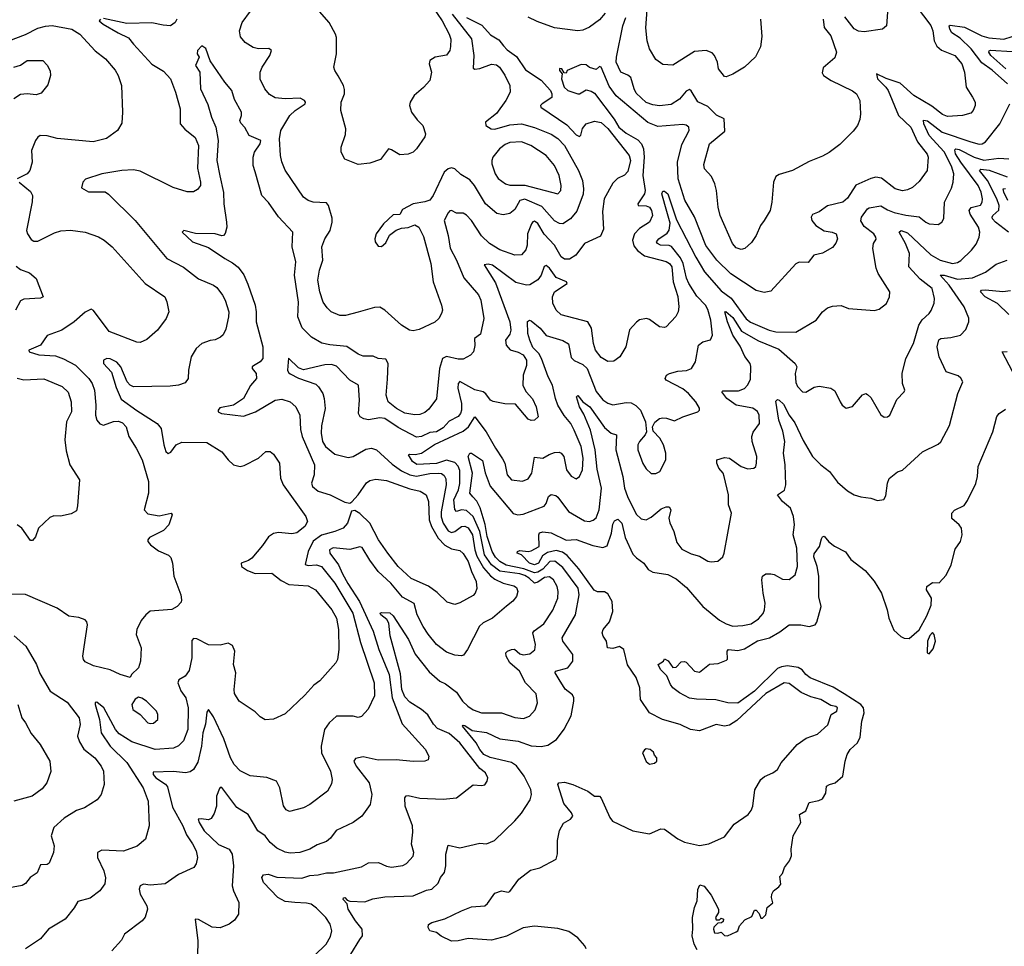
# Model space of a CAD drawing. Extents: x 1995161 to 2088924, y 769148 to 906007.
# Tile 288 of 335: x 2044041 to 2049957, y 865482 to 871051. Entities that reach past the tile are written whole.
import ezdxf

# ---------------------------------------------------------------- set-up
doc = ezdxf.new("R2010")
doc.units = 0

msp = doc.modelspace()

# ---------------------------------------------------------------- linework, layer by layer
at = {"layer": '0CON20XD'}
for points in [[(2048491.2, 871055), (2048499.4, 870949.4), (2048491.7, 870888.3), (2048461.7, 870828.3), (2048395, 870766.7), (2048326.1, 870723.9), (2048285, 870706.7), (2048275, 870710), (2048240, 870755), (2048234.2, 870795), (2048215.8, 870835.8), (2048201.2, 870851.2), (2048165, 870865.6), (2048095, 870859.5), (2047965, 870778.6), (2047905, 870782), (2047862.6, 870812.6), (2047825.6, 870875), (2047811.2, 870925), (2047802.6, 871002.6), (2047818.5, 871221.5)], [(2049388.5, 871185), (2049516.5, 871016.5), (2049528.2, 870985), (2049535.3, 870925), (2049551.6, 870891.6), (2049578.7, 870868.7), (2049659.4, 870835), (2049702.5, 870785), (2049718.7, 870735), (2049726.9, 870645), (2049765, 870586.2), (2049782.5, 870555), (2049782.9, 870535), (2049770, 870505), (2049755, 870490), (2049705.4, 870474.6), (2049615, 870468.8), (2049585, 870481.8), (2049521.2, 870531.2), (2049413.8, 870595), (2049330.6, 870670.6), (2049247.2, 870697.2), (2049190, 870725), (2049195.8, 870695), (2049245.7, 870645.7), (2049258.9, 870625), (2049322, 870475), (2049396, 870405), (2049436.4, 870316.4), (2049493.2, 870243.2), (2049500.4, 870225), (2049493.5, 870145), (2049445, 870079.5), (2049405, 870043.3), (2049375, 870028.2), (2049345, 870022.5), (2049302, 870035), (2049218.8, 870098.8), (2049185.4, 870104.6), (2049155, 870096.7), (2049065, 870055.6), (2049015, 869978), (2048986, 869955), (2048895, 869931.4), (2048845, 869895.8), (2048805, 869881.2), (2048796, 869865), (2048800, 869845), (2048824.7, 869814.7), (2048875, 869781.9), (2048922.5, 869775), (2048946, 869765), (2048954.4, 869735), (2048945, 869708.8), (2048925, 869682.5), (2048865, 869647.5), (2048813.3, 869635), (2048777.9, 869592.1), (2048725, 869594.3), (2048705, 869584.3), (2048555, 869418.8), (2048515, 869411.4), (2048465, 869424.2), (2048314.3, 869524.3), (2048230, 869605), (2048164.4, 869694.4), (2048096.4, 869866.4), (2048037.4, 869967.4), (2047997.4, 870095), (2047992.4, 870195), (2048019, 870301), (2048064.4, 870385), (2048061.4, 870405), (2048045, 870417.8), (2048025, 870422.2), (2047875, 870409.7), (2047815, 870432.3), (2047624, 870594), (2047582.6, 870652.6), (2047535, 870766.7), (2047525, 870770), (2047505, 870751.2), (2047464.5, 870764.5), (2047445, 870780.8), (2047415, 870781.4), (2047330, 870745), (2047325, 870730), (2047311.7, 870731.7), (2047297.5, 870755), (2047285, 870757.5), (2047284, 870745), (2047300, 870725), (2047295.8, 870695), (2047312.9, 870645), (2047334.4, 870625), (2047395, 870605.5), (2047405.3, 870604.7), (2047445, 870630), (2047475, 870621.8), (2047495, 870608.8), (2047612.5, 870452.5), (2047640, 870405), (2047685, 870369.8), (2047755, 870328.1), (2047776.7, 870305), (2047789.8, 870275), (2047793.8, 870225), (2047785.8, 870115), (2047799.6, 870025), (2047794.8, 870005), (2047754.3, 869944.3), (2047757.5, 869935), (2047805, 869932.7), (2047825, 869924.5), (2047838, 869905), (2047842.3, 869875), (2047824.4, 869835), (2047764.7, 869795.3), (2047735.8, 869764.2), (2047723.6, 869725), (2047731.9, 869691.9), (2047753.6, 869663.6), (2047795, 869630.9), (2047925, 869597.9), (2047945, 869586.4), (2047958.8, 869565), (2047966.6, 869475), (2047995, 869386.7), (2048002.2, 869325), (2047996.7, 869295), (2047983.1, 869266.9), (2047925, 869206), (2047915, 869200.8), (2047885.7, 869205.7), (2047825, 869250), (2047806.1, 869256.1), (2047765, 869246.7), (2047746.1, 869233.9), (2047705, 869187.5), (2047683.8, 869085), (2047646, 869025), (2047610.3, 868999.7), (2047575, 868995.8), (2047535, 869020), (2047501.1, 869065), (2047488.5, 869105), (2047476.2, 869196.2), (2047455, 869234.2), (2047295, 869277.3), (2047265, 869304.4), (2047245, 869348), (2047241.7, 869385), (2047254.3, 869415.7), (2047331.2, 869465), (2047326.7, 869475), (2047265, 869502), (2047225, 869557.1), (2047205, 869574.4), (2047191.6, 869568.4), (2047174.6, 869515), (2047155, 869488.2), (2047105, 869457.3), (2047085, 869455.5), (2047021, 869471), (2046881.9, 869575), (2046855, 869582.5), (2046832.5, 869577.5), (2046899.8, 869469.8), (2046985.2, 869235), (2046991.8, 869185), (2046985, 869160.8), (2046960.4, 869125), (2046964.2, 869094.2), (2046987.2, 869067.2), (2047035, 869053.1), (2047065, 869036), (2047085.8, 869005), (2047085, 868973.3), (2047066.5, 868915), (2047063.2, 868853.2), (2047083.5, 868813.5), (2047122.8, 868772.8), (2047143.5, 868725), (2047155.8, 868665), (2047135, 868644.2), (2047115, 868642.9), (2047095, 868650), (2047019.7, 868739.7), (2046955, 868743.1), (2046885, 868755.7), (2046869.2, 868765), (2046841.8, 868801.8), (2046825, 868814.5), (2046775, 868827.1), (2046685, 868876), (2046674.8, 868865.2), (2046673, 868837), (2046695, 868743.3), (2046696, 868705), (2046690, 868685), (2046674.4, 868665.6), (2046621, 868639), (2046585, 868598.6), (2046545, 868574.4), (2046505, 868569.1), (2046455, 868545.3), (2046425, 868541.1), (2046315, 868599.7), (2046235, 868653.8), (2046205, 868657.7), (2046136.7, 868646.8), (2046108.7, 868651.3), (2046086.9, 868665), (2046076.4, 868685), (2046082.3, 868765), (2046075.6, 868855), (2046025, 868884.7), (2045945, 868968.2), (2045915, 868978), (2045875, 868976.1), (2045745, 868946.7), (2045715, 868959.4), (2045655, 869017.5), (2045650.6, 868945), (2045655, 868930), (2045665, 868922), (2045716.4, 868896.4), (2045819.9, 868859.9), (2045836.5, 868845), (2045861.8, 868805), (2045870.7, 868775), (2045876, 868714), (2045855, 868610), (2045852.8, 868565), (2045859.3, 868515), (2045879.1, 868485), (2045935, 868438.9), (2046015, 868420), (2046045, 868425.5), (2046120.9, 868469.1)], [(2046488.1, 871178.1), (2046579.5, 871045), (2046622.2, 870965), (2046630.8, 870935), (2046629.4, 870889.4), (2046624.4, 870865.6), (2046605, 870838.8), (2046536.7, 870825), (2046504.2, 870805), (2046501.4, 870785), (2046514.3, 870735), (2046504.2, 870685.8), (2046467, 870643), (2046411.2, 870595), (2046386.2, 870555), (2046382, 870535), (2046394.2, 870495), (2046428.8, 870448.8), (2046463.8, 870415), (2046480, 870365), (2046475, 870347.5), (2046424.3, 870275.7), (2046404.3, 870255.7), (2046375, 870242), (2046325, 870238.6), (2046275, 870269.4), (2046256, 870274), (2046208.2, 870211.8), (2046145, 870188), (2046075, 870181.2), (2045995, 870212.5), (2045972.5, 870255), (2045972.5, 870285), (2045998.6, 870361.4), (2045999.4, 870395), (2045970, 870505), (2045972.9, 870555), (2045992, 870605), (2045992.3, 870632.3), (2045987.1, 870655), (2045954.4, 870714.4), (2045933.3, 870745), (2045928.8, 870765), (2045943.8, 870845), (2045944, 870945), (2045938.8, 870965), (2045900, 871035), (2045841.2, 871101.2)], [(2046638.9, 871085), (2046755.2, 870935.2), (2046769.3, 870835), (2046765, 870758.8), (2046775, 870753.8), (2046805, 870758.2), (2046875, 870784.5), (2046905, 870780), (2046923.1, 870765), (2046955, 870717.5), (2046986.7, 870655), (2046987.8, 870615), (2046962.2, 870565), (2046905, 870486.5), (2046839.2, 870435), (2046842.5, 870415), (2046873.8, 870395), (2046895, 870393.3), (2046985, 870419.3), (2047055, 870424.7), (2047135, 870404.1), (2047233.2, 870363.2), (2047275, 870338), (2047314.1, 870295), (2047399.2, 870145), (2047422.5, 870085), (2047429.4, 870035), (2047426.7, 870003.2), (2047389.4, 869900.6), (2047351.1, 869855), (2047305, 869824.6), (2047284.4, 869825.6), (2047255, 869842.3), (2047179.1, 869929.1), (2047075, 869972.6), (2047046, 869964), (2047015, 869911.1), (2046985, 869885.6), (2046945, 869877.5), (2046907, 869887), (2046840.5, 869945), (2046773.8, 870053.8), (2046745, 870087.8), (2046691.5, 870121.5), (2046655, 870154.4), (2046635, 870160.9), (2046615, 870155.5), (2046590.8, 870135), (2046525, 869994), (2046505, 869967.1), (2046474.6, 869955.4), (2046405, 869944.4), (2046340, 869910), (2046325, 869880), (2046285, 869878), (2046226, 869825), (2046182, 869765), (2046174, 869735), (2046176.7, 869715), (2046195, 869690), (2046215, 869687.5), (2046240.5, 869709.5), (2046263.3, 869756.7), (2046302.9, 869787.1), (2046335, 869798.1), (2046375, 869802), (2046415, 869817.5), (2046440, 869805), (2046467.4, 869747.4), (2046510.6, 869585), (2046524.5, 869475), (2046575.7, 869335), (2046581.2, 869305), (2046576.2, 869285), (2046558.8, 869255), (2046535, 869234), (2046441.7, 869188.3), (2046405, 869180.8), (2046383.3, 869185), (2046335, 869214.3), (2046235.4, 869305.4), (2046205, 869322.5), (2046172.3, 869322.3), (2046073.6, 869293.6), (2045997.4, 869272.6), (2045965, 869273.3), (2045912.9, 869295), (2045888.3, 869318.3), (2045865, 869354), (2045843.6, 869415), (2045831.8, 869485), (2045842.9, 869545), (2045862.5, 869605), (2045855.8, 869685), (2045874.4, 869735), (2045905.3, 869784.7), (2045919.2, 869835), (2045918.1, 869858.1), (2045896.5, 869935), (2045885, 869950), (2045805, 869954.4), (2045775, 869964.3), (2045745, 869984), (2045636.7, 870146.7), (2045616, 870196), (2045607.9, 870235), (2045601.8, 870335), (2045609.6, 870385), (2045664.5, 870475), (2045695, 870505.4), (2045755.4, 870544.6), (2045757.8, 870555), (2045751.9, 870565), (2045725, 870578.9), (2045635, 870574.7), (2045575, 870581.8), (2045541.7, 870601.7), (2045513.5, 870635), (2045485.8, 870694.2), (2045485.5, 870735), (2045497.5, 870765), (2045544.4, 870835), (2045554, 870865), (2045538.1, 870878.1), (2045475, 870875.6), (2045443.7, 870883.7), (2045396.2, 870915), (2045368.3, 870948.3), (2045362, 870985), (2045377.5, 871035), (2045427.8, 871102.2)], [(2047558.7, 871091.3), (2047525, 871050.9), (2047465, 871006.9), (2047425, 870988.1), (2047395, 870983.3), (2047255, 871002.5), (2047149.3, 871039.3), (2047096.5, 871066.5)], [(2049256.9, 871125), (2049250, 871015), (2049225.9, 870994.1), (2049115, 870977.9), (2049081.9, 870981.9), (2049055, 870996.7), (2048997.9, 871067.9)], [(2043976, 870925), (2044075, 870961.3), (2044149.7, 871000.3), (2044195, 871013.1), (2044235, 871016.5), (2044353.8, 870993.8), (2044402.5, 870965), (2044495, 870864.4), (2044556.3, 870816.3), (2044615, 870747.5), (2044631.9, 870715), (2044651.4, 870655), (2044658.8, 870495), (2044655, 870430), (2044628.8, 870385), (2044562.7, 870337.3), (2044482.7, 870317.3), (2044266.2, 870336.2), (2044205, 870353.6), (2044164.4, 870355.6), (2044148.8, 870345), (2044135.6, 870324.4), (2044112.5, 870265), (2044116.4, 870195), (2044102.2, 870145), (2044085, 870125.6), (2044026, 870095)], [(2044526.7, 871055), (2044518.8, 871045), (2044542, 871025), (2044632.6, 870972.6), (2044695, 870943.1), (2044723.9, 870903.9), (2044835, 870783.3), (2044905, 870741.1), (2044947.1, 870695), (2044977.1, 870615), (2045004.2, 870515), (2045005.8, 870425), (2045033.6, 870393.6), (2045095, 870344), (2045115.6, 870295), (2045108.3, 870158.3), (2045128, 870075), (2045126.2, 870055), (2045109.7, 870030.3), (2045085, 870016.2), (2045046, 870016), (2044963.2, 870043.2), (2044765, 870140.8), (2044725, 870149.2), (2044655, 870145.4), (2044535, 870124.5), (2044436.9, 870093.1), (2044420, 870075), (2044411.2, 870041.2), (2044455, 870017.5), (2044555, 870015.6), (2044575, 870003.1), (2044734.4, 869845), (2044925, 869615.6), (2045025, 869564.4), (2045115, 869492.9), (2045205, 869455.8), (2045225, 869441.2), (2045258.6, 869395), (2045275.6, 869365), (2045296.5, 869295), (2045295.5, 869264.5), (2045279.1, 869190.9), (2045262.3, 869157.7), (2045247.3, 869142.7), (2045215, 869126), (2045185, 869122), (2045135, 869104.2), (2045100.8, 869075), (2045070.8, 869025), (2045054, 868945), (2045053.8, 868895), (2045035, 868868.8), (2044995, 868854.2), (2044945, 868848.6), (2044725, 868844.7), (2044704.6, 868855), (2044686.7, 868875), (2044647.9, 868965), (2044625, 868991.9), (2044585, 869012.2), (2044565, 869014.3), (2044543.3, 869005), (2044544, 868985), (2044592.5, 868932.5), (2044620.5, 868840.5), (2044650.2, 868770.2), (2044745, 868701.3), (2044867.5, 868625)], [(2044985.7, 871055), (2044975, 871034), (2044947.5, 871015), (2044902.3, 871017.7), (2044835, 871032.7), (2044685, 871028.2), (2044545, 871057.9)], [(2046725, 871064.5), (2046818, 871018), (2046869.2, 870959.3), (2046919.8, 870929.8), (2046946.9, 870895), (2046969.2, 870869.2), (2047025, 870829.1), (2047079.6, 870749.6), (2047175, 870686.9), (2047230.4, 870625), (2047238.2, 870605), (2047237.3, 870582.7), (2047179.2, 870545), (2047169.2, 870535), (2047171.4, 870525), (2047328.3, 870418.3), (2047385, 870359.6), (2047405, 870348.6), (2047413.3, 870356.7), (2047422.2, 870397.8), (2047445, 870424.5), (2047495, 870442.1), (2047535, 870433.2), (2047575, 870397.8), (2047703.3, 870235), (2047710.9, 870205), (2047695, 870138.8), (2047675, 870117.5), (2047632.6, 870097.4), (2047605, 870068), (2047552.5, 869975), (2047542.4, 869897.6), (2047548.7, 869791.3), (2047530.5, 869749.5), (2047435, 869706.9), (2047382.5, 869635), (2047345, 869611.4), (2047315, 869611.4), (2047295, 869625.7), (2047253.5, 869695), (2047191.9, 869761.9), (2047155, 869826.2), (2047135, 869840.6), (2047125, 869837.1), (2047116.4, 869823.6), (2047092.1, 869765), (2047090.4, 869695), (2047082.6, 869667.4), (2047055, 869637.1), (2047015, 869635.5), (2046925, 869668.2), (2046864.4, 869705), (2046815, 869751.1), (2046755, 869844.5), (2046725, 869876.9), (2046705, 869888.1), (2046665, 869888.5), (2046635, 869904.4), (2046625, 869902.9), (2046615, 869890), (2046590.4, 869845), (2046615.2, 869755), (2046627.9, 869677.9)], [(2048868.1, 871055), (2048875, 871003.3), (2048914.4, 870955), (2048949.2, 870855), (2048937.9, 870822.1), (2048869.2, 870760.8), (2048861.7, 870731.7), (2048871.2, 870715), (2048915.7, 870685), (2049045, 870622.9), (2049068.9, 870605), (2049089.4, 870565), (2049093.1, 870485), (2049088.3, 870451.7), (2049074, 870415), (2049049.7, 870380.3), (2048969.5, 870300.5), (2048905, 870253.3), (2048865, 870230.6), (2048785, 870199.4), (2048684.5, 870145.5), (2048605, 870120), (2048585, 870108), (2048569.4, 870075), (2048560.6, 869955), (2048550.8, 869905), (2048515, 869843.8), (2048491.2, 869815), (2048466.8, 869753.2), (2048438.5, 869711.5), (2048398.8, 869675), (2048375, 869669.5), (2048345, 869680.6), (2048323.5, 869705), (2048250, 869875), (2048236.7, 869925), (2048228.1, 870025), (2048216.7, 870065), (2048198, 870108), (2048155.8, 870155), (2048151.7, 870181.7), (2048186.5, 870305), (2048277.9, 870382.1), (2048274.3, 870455), (2048227, 870477), (2048175, 870529.6), (2048115, 870557.1), (2048075, 870624.2), (2048065, 870630.6), (2048045, 870621.1), (2048005, 870573.2), (2047955, 870541.1), (2047885, 870532.5), (2047845, 870539.3), (2047805.6, 870554.4), (2047745, 870610), (2047732, 870635), (2047712.9, 870702.9), (2047695, 870718.5), (2047652.9, 870735), (2047625.3, 870795.3), (2047625.9, 870825), (2047665.8, 871015), (2047682.3, 871065)], [(2049976.9, 870665), (2049885, 870748), (2049822.1, 870792.1), (2049757.9, 870875), (2049691, 870941), (2049642.4, 870972.4), (2049630.4, 870995), (2049626.4, 871013.6), (2049631.7, 871018.3), (2049716.9, 871006.9), (2049821.1, 870955), (2049865, 870942.5), (2049955, 870934.8), (2050005, 870950)], [(2046627.9, 869677.9), (2046665, 869605.7), (2046708.8, 869498.8), (2046797.2, 869397.2), (2046810.9, 869365), (2046829.1, 869255), (2046808.9, 869161.1), (2046774.1, 869135.9), (2046776.4, 869093.6), (2046766.7, 869055), (2046750, 869035), (2046705, 869010), (2046675, 869010), (2046605, 869027.1), (2046581.2, 869015), (2046563.1, 868955), (2046545, 868773.3), (2046499.8, 868710.2), (2046475, 868690.6), (2046445, 868678.9), (2046415, 868675.6), (2046355, 868685.5), (2046305, 868714.6), (2046254.3, 868755), (2046241.9, 868795), (2046250.9, 868890.9), (2046253.8, 868985), (2046241.7, 869011.7), (2046195, 869015.6), (2046165, 869029.5), (2046105, 869028.1), (2046075, 869040), (2046006.5, 869086.5), (2045905, 869096), (2045856.6, 869106.6), (2045793.1, 869143.1), (2045738.3, 869198.3), (2045712.2, 869265), (2045716.6, 869353.4), (2045692.9, 869515), (2045700.4, 869595), (2045677.2, 869685), (2045682.5, 869775), (2045595.7, 869865.7), (2045535, 869951.4), (2045495.5, 869995), (2045456.2, 870136.2), (2045442.9, 870175), (2045443.3, 870225), (2045451.1, 870255), (2045486.5, 870305), (2045490, 870325), (2045420, 870355), (2045393, 870403), (2045369.5, 870429.5), (2045363.8, 870445), (2045373.8, 870475), (2045372.5, 870495), (2045331.2, 870571.2), (2045315.4, 870625), (2045274, 870675), (2045184.6, 870804.6), (2045158.9, 870878.9), (2045135, 870893.8), (2045108.8, 870865), (2045106.7, 870846.7), (2045120, 870825), (2045097.5, 870775), (2045122.5, 870735), (2045126.7, 870635), (2045171.5, 870541.5), (2045193.6, 870465), (2045218.9, 870405), (2045233.8, 870325), (2045224.3, 870205), (2045242.5, 870112.5), (2045265, 870013.3), (2045266.4, 869945), (2045283.6, 869835), (2045285.4, 869804.6), (2045274.4, 869765.6), (2045265.6, 869754.4), (2045255, 869752.9), (2045215, 869763.3), (2045097, 869767), (2045026.7, 869783.3), (2045016.7, 869775), (2045079.2, 869715), (2045175, 869681.1), (2045272.7, 869615), (2045320.2, 869590.2), (2045353.5, 869563.5), (2045386.8, 869516.8), (2045412.1, 869462.1), (2045455.3, 869335), (2045462.4, 869295), (2045462, 869235), (2045501.4, 869085), (2045500.9, 869015), (2045485.8, 868994.2), (2045445, 868970.6), (2045437.5, 868965), (2045437.5, 868955), (2045462.5, 868925), (2045464.5, 868895), (2045427.8, 868852.2), (2045385.2, 868774.8), (2045325.8, 868734.2), (2045242.3, 868717.7), (2045232.5, 868705), (2045233.3, 868693.3), (2045253.3, 868683.3), (2045385, 868668.2), (2045458.1, 868695), (2045575, 868763.6), (2045615, 868769.5), (2045666, 868755), (2045700.6, 868725), (2045723.5, 868675), (2045728.8, 868588.8), (2045738.2, 868545), (2045811.1, 868375), (2045809.1, 868315), (2045793.5, 868265), (2045799.4, 868245), (2045835, 868217.3), (2045906.2, 868195), (2045995, 868152), (2046025, 868146.2), (2046036.8, 868153.2), (2046075.4, 868194.6), (2046125, 868267.1), (2046145, 868281.1), (2046180.4, 868289.6), (2046245, 868280.9), (2046385, 868231.4), (2046447.4, 868217.4), (2046482.7, 868195), (2046496.3, 868155), (2046500.8, 868045), (2046514.8, 868004.8), (2046555.7, 867935.7), (2046595, 867893.1), (2046635, 867870.8), (2046685, 867860.9), (2046705, 867842.5), (2046736.1, 867795), (2046754.8, 867734.8), (2046782.7, 867675), (2046787.4, 867632.6), (2046777.1, 867605), (2046765, 867590.8), (2046685, 867545.7), (2046655, 867535.8), (2046609.7, 867549.7), (2046548.8, 867608.8), (2046496.4, 867646.4), (2046392.8, 867692.8), (2046315, 867764.6), (2046253.2, 867845), (2046196.5, 867925), (2046143.8, 868025), (2046085, 868082.5), (2046055, 868101.2), (2046035, 868097.5), (2046010, 868025), (2045984.2, 867995), (2045935, 867974.7), (2045855, 867953.3), (2045805, 867917.6), (2045773.7, 867855), (2045757, 867777), (2045775, 867770), (2045825, 867775.3), (2045855, 867765.3), (2045935, 867664.7), (2046043, 867485), (2046088.5, 867308.5), (2046170.4, 867065), (2046172.7, 866987.3), (2046135, 866906.7), (2046095, 866863.8), (2046075, 866858), (2046045, 866864.2), (2045945, 866864.3), (2045899.4, 866825), (2045872.2, 866785), (2045851.5, 866685), (2045854.5, 866645), (2045908.5, 866535), (2045917.9, 866485), (2045915, 866458.8), (2045890, 866415), (2045785, 866334.5), (2045745, 866314.5), (2045661.7, 866291.7), (2045642.4, 866302.4), (2045625.4, 866325.4), (2045604.2, 866435), (2045584.4, 866474.4), (2045525, 866496.9), (2045425, 866506.7), (2045365, 866536.5), (2045328.5, 866575), (2045307.5, 866615), (2045268.2, 866728.2), (2045205, 866862), (2045175, 866906), (2045165, 866890), (2045156.6, 866816.6), (2045141.3, 866765), (2045132.4, 866685), (2045111.9, 866588.1), (2045086, 866544), (2045065, 866529.5), (2045036, 866524), (2044965, 866531.9), (2044841.7, 866528.3), (2044843.1, 866515), (2044859.3, 866495), (2044916, 866456), (2044929.6, 866439.6), (2044958.5, 866318.5), (2045021.4, 866205), (2045042.2, 866152.2), (2045078.5, 866098.5), (2045101.1, 866055), (2045108.6, 866015), (2045102, 865978), (2045087.5, 865955), (2044995, 865912.9), (2044915, 865856.7), (2044825, 865849.4), (2044784.3, 865855.7), (2044765, 865846.2), (2044758.9, 865825), (2044764.5, 865795), (2044804, 865725), (2044808, 865705), (2044795, 865657.5), (2044775.6, 865634.4), (2044670, 865555), (2044651.7, 865518.3), (2044594.4, 865455.6)], [(2049966.3, 870756.3), (2049876.1, 870835), (2049863.7, 870856.3), (2049865.3, 870864.7), (2049875, 870867.7), (2050005, 870860.6)], [(2044005, 870765.8), (2044045, 870778.8), (2044085, 870806.7), (2044180, 870805), (2044205, 870777.5), (2044223.9, 870743.9), (2044226.2, 870715), (2044209.5, 870660.5), (2044170.5, 870609.5), (2044140.5, 870599.5), (2044085, 870606), (2044045, 870600.8), (2044005.5, 870574.5)], [(2045809.4, 865425), (2045881.5, 865495), (2045908.3, 865541.7), (2045916.7, 865575), (2045906.8, 865615), (2045879.2, 865655), (2045825, 865711.5), (2045792.5, 865735), (2045765, 865742), (2045694.7, 865744.7), (2045635, 865751.6), (2045592.5, 865775), (2045505.6, 865865), (2045496, 865895), (2045505, 865911.2), (2045533.9, 865916.1), (2045585, 865897.5), (2045735, 865890.6), (2045785, 865906.4), (2045835, 865910.5), (2045885, 865923.1), (2045925.8, 865924.2), (2046095, 865959.1), (2046136.5, 865983.5), (2046196.3, 865986.3), (2046245, 865963.5), (2046275, 865957.5), (2046342.5, 865967.5), (2046365, 865979.2), (2046405, 866023.8), (2046408.6, 866045), (2046395.9, 866095.9), (2046403, 866167), (2046400.6, 866205), (2046356.4, 866325), (2046355.5, 866374.5), (2046363.7, 866386.3), (2046375, 866387.5), (2046445, 866372.2), (2046585, 866365.5), (2046665, 866374.2), (2046765, 866452), (2046815, 866448), (2046835, 866452.5), (2046850, 866475), (2046853.8, 866495), (2046838.8, 866525), (2046805, 866550), (2046685, 866705.3), (2046621.3, 866761.3), (2046551, 866791), (2046526.4, 866816.4), (2046493.3, 866873.3), (2046455.9, 866905.9), (2046385, 866948.4), (2046355, 866981.2), (2046336, 867025), (2046329.1, 867119.1), (2046267.6, 867347.6), (2046259.4, 867425), (2046246.4, 867446.4), (2046210.8, 867475), (2046207.5, 867485), (2046215, 867488.8), (2046265, 867485.6), (2046285, 867468.6), (2046377.6, 867325), (2046417.7, 867237.7), (2046501.4, 867131.4), (2046564.8, 867074.8), (2046599.4, 867059.4), (2046665, 867010), (2046702.1, 866955), (2046733.3, 866925), (2046765, 866903.8), (2046815, 866884.6), (2046935, 866885.5), (2047016.3, 866856.3), (2047068, 866852), (2047104.2, 866865), (2047137.4, 866902.6), (2047151.2, 866945), (2047145, 866998.8), (2047079.2, 867065), (2047044.6, 867135), (2046986.7, 867185), (2046963.3, 867225), (2046962.5, 867245), (2046971.2, 867255), (2046995, 867266.7), (2047013.1, 867266.9), (2047045, 867239.5), (2047065, 867232.7), (2047105, 867240), (2047135.8, 867264.2), (2047140.4, 867295), (2047123.5, 867365), (2047131.9, 867378.1), (2047189.6, 867420.4), (2047245, 867503.1), (2047273.3, 867575), (2047275.9, 867615), (2047270.6, 867645), (2047248, 867685), (2047225, 867701.8), (2047195, 867698.1), (2047155, 867670.8), (2047135, 867664.4), (2047101.7, 867695), (2047075, 867710.1), (2047045, 867720.3), (2046925.8, 867735.8), (2046875.6, 867775.6), (2046834.4, 867835), (2046805.6, 867975.6), (2046765, 868065.3), (2046725, 868101.6), (2046695, 868105.3), (2046665, 868095.5), (2046656.3, 868106.3), (2046649.6, 868165), (2046677.6, 868225), (2046684.4, 868264.4), (2046685, 868340.8), (2046675, 868366.9), (2046655, 868389), (2046605, 868404.2), (2046545, 868382.7), (2046427.3, 868377.3), (2046400.4, 868395), (2046377.5, 868435), (2046385, 868440.6), (2046417.4, 868437.4), (2046455, 868445.2), (2046532.4, 868497.6), (2046705, 868577.7), (2046736.6, 868603.4), (2046775, 868664.2), (2046843.6, 868573.6), (2046899.3, 868475), (2046942.7, 868412.7), (2046955.5, 868385), (2046969.4, 868315), (2046995, 868285.7), (2047062.7, 868277.3), (2047095, 868292.5), (2047118.2, 868325), (2047135, 868420.8), (2047185, 868416.5), (2047221.5, 868438.5), (2047255, 868449.1), (2047281.5, 868451.5), (2047295, 868445.7), (2047309.5, 868425), (2047326.5, 868345), (2047355, 868307.1), (2047385, 868290.8), (2047405.4, 868304.6), (2047422.3, 868345), (2047426.2, 868415), (2047415, 868485.8), (2047372, 868585), (2047351.8, 868625), (2047312.9, 868672.9), (2047274.7, 868735), (2047259.4, 868775), (2047243.1, 868855), (2047216.4, 868905), (2047176.7, 869015), (2047159.1, 869045), (2047125, 869081.6), (2047105.3, 869125), (2047094.2, 869164.2), (2047092.4, 869237.6), (2047104.2, 869245.8), (2047115, 869240.9), (2047167.6, 869197.6), (2047205, 869152.7), (2047305, 869123.2), (2047338, 869102), (2047355, 869020), (2047372.1, 869002.1), (2047425, 868978.4), (2047450.2, 868955), (2047505, 868815.6), (2047545, 868766.5), (2047575, 868745.5), (2047605, 868736.7), (2047685, 868749.6), (2047715, 868748.2), (2047743.2, 868733.2), (2047770, 868705), (2047800.6, 868635), (2047806.7, 868575), (2047798.8, 868555), (2047764.3, 868515), (2047755.7, 868495), (2047755.7, 868465), (2047785, 868383.8), (2047805, 868351.2), (2047835, 868323.8), (2047863.9, 868323.9), (2047886.7, 868335), (2047923.9, 868406.1), (2047924, 868445), (2047908.8, 868495), (2047886.2, 868535), (2047847.7, 868577.7), (2047843.3, 868605), (2047857, 868633), (2047885, 868653.8), (2047905, 868658), (2047926.8, 868656.8), (2047975, 868640), (2048025.7, 868664.3), (2048115.9, 868694.1), (2048126.1, 868703.9), (2048125.9, 868715.9), (2048104.2, 868755), (2048060, 868805), (2048025, 868831.8), (2047925, 868884.4), (2047918.6, 868895), (2047927.1, 868915), (2047946, 868925), (2047995, 868937.8), (2048047.4, 868942.6), (2048077.5, 868955), (2048101.1, 868995), (2048120, 869095), (2048145, 869115.7), (2048192.3, 869127.7), (2048204.3, 869155.7), (2048192.9, 869245), (2048175, 869310), (2048161.1, 869335), (2048109.8, 869389.8), (2048060.7, 869465), (2048047.7, 869497.7), (2048028.1, 869585), (2048010.8, 869620.8), (2047957.3, 869687.3), (2047943.2, 869693.2), (2047892, 869695), (2047873.1, 869705), (2047868.1, 869715), (2047881.9, 869735), (2047932.2, 869767.8), (2047943.6, 869786.4), (2047948.5, 869828.5), (2047929, 869899), (2047899.2, 870005), (2047905, 870020), (2047915, 870020), (2047935, 870003.8), (2047988.2, 869848.2), (2048103, 869623), (2048155, 869536.2), (2048255, 869420.7), (2048316.6, 869376.6), (2048405, 869252.8), (2048432.4, 869232.4), (2048545, 869185.8), (2048584.6, 869175.4), (2048705, 869172.2), (2048826.2, 869245), (2048864.4, 869295.6), (2048895, 869318.8), (2048925, 869330), (2048976.7, 869333.3), (2049020, 869315), (2049176.1, 869303.9), (2049205, 869311.2), (2049250, 869345), (2049266.2, 869385), (2049268.8, 869415), (2049198.9, 869525), (2049187.3, 869557.3), (2049168, 869675), (2049171.2, 869705), (2049187.5, 869732.5), (2049185.8, 869745), (2049174, 869765), (2049115, 869808.2), (2049095, 869841.2), (2049099.3, 869865), (2049135, 869914.4), (2049145, 869920.9), (2049215, 869933.1), (2049255, 869908.4), (2049295, 869893.2), (2049365, 869875.3), (2049445, 869866.2), (2049485, 869833.3), (2049505, 869824.4), (2049559.1, 869820.9), (2049581.2, 869835), (2049594.3, 869855.7), (2049598.2, 869955), (2049640.7, 870039.3), (2049650.5, 870075), (2049653.3, 870125), (2049640.4, 870170.4), (2049595, 870257.4), (2049505.6, 870355), (2049474, 870426), (2049472, 870448), (2049495, 870443.4), (2049584.6, 870374.6), (2049755, 870316.4), (2049805, 870303.9), (2049825, 870305.4), (2049845, 870316.9), (2049930, 870425), (2049990.6, 870545)], [(2047275, 870004.6), (2047292.7, 870025), (2047293.8, 870055), (2047282, 870115), (2047253.3, 870175), (2047205, 870235.5), (2047111.9, 870295), (2047055, 870317.8), (2046985, 870313.2), (2046958.4, 870301.6), (2046923.3, 870275), (2046884.2, 870225), (2046876.9, 870205), (2046877.8, 870185), (2046897.5, 870125), (2046916.5, 870096.5), (2046959.2, 870065), (2046985, 870056.2), (2047075, 870055.8), (2047275, 870004.6)], [(2047282.2, 867085), (2047258, 867125), (2047260, 867135), (2047335, 867156), (2047364, 867195), (2047364, 867235), (2047304.5, 867315), (2047300, 867335), (2047379.6, 867475), (2047402.8, 867595), (2047395.8, 867635), (2047305, 867759.3), (2047256.5, 867796.5), (2047226.2, 867795), (2047185, 867748), (2047155, 867729.8), (2047135, 867725.8), (2047069.6, 867749.6), (2046963.5, 867773.5), (2046925.2, 867795), (2046900.4, 867820.4), (2046879.4, 867855), (2046849.8, 867945), (2046836.7, 868016.7), (2046807.2, 868117.2), (2046787.9, 868157.9), (2046762.8, 868182.8), (2046745.3, 868205), (2046760.9, 868325), (2046734.5, 868425), (2046744.5, 868445.5), (2046755, 868445.6), (2046821.8, 868401.8), (2046837.5, 868327.5), (2046867.5, 868247.5), (2047005, 868082.9), (2047034.7, 868074.7), (2047065, 868078.8), (2047192.6, 868127.4), (2047205, 868144.2), (2047218.9, 868185), (2047235, 868196.7), (2047261.4, 868191.4), (2047275, 868182.2), (2047338.5, 868095), (2047435, 868039.5), (2047465, 868035.6), (2047487.4, 868042.6), (2047503.7, 868056.3), (2047522.2, 868105), (2047536.7, 868235), (2047511, 868349), (2047498.2, 868465), (2047470.7, 868585), (2047430.8, 868680.8), (2047403.8, 868725), (2047386.2, 868783.8), (2047395, 868792), (2047425.3, 868755.3), (2047467.5, 868725), (2047555, 868600), (2047595, 868566.2), (2047627.1, 868555), (2047622, 868465), (2047665.7, 868305), (2047675.5, 868235.5), (2047692.4, 868185), (2047745, 868079.4), (2047775, 868050.5), (2047805, 868044.4), (2047835, 868060.5), (2047895, 868111.5), (2047925, 868123.3), (2047942.7, 868122.7), (2047952.5, 868105), (2047941.5, 868055), (2047947.2, 868027.2), (2047970.5, 867975), (2047988.3, 867908.3), (2048019.3, 867869.3), (2048075, 867841.4), (2048125, 867825.8), (2048175, 867796), (2048195, 867792), (2048235, 867796.7), (2048265, 867822.5), (2048273.8, 867845), (2048318.6, 868085), (2048300, 868135), (2048299.5, 868195), (2048274.6, 868305), (2048267.1, 868325), (2048242.2, 868355), (2048229.4, 868385), (2048228.8, 868405), (2048275, 868419.4), (2048305, 868415.7), (2048376.7, 868365), (2048415, 868352.5), (2048452.5, 868355), (2048463.3, 868365), (2048468, 868385), (2048469.2, 868425), (2048441.4, 868515), (2048440, 868545), (2048447.3, 868572.7), (2048486.2, 868625), (2048484.3, 868675), (2048475, 868695.7), (2048446.6, 868716.6), (2048345, 868734.7), (2048289.6, 868775), (2048260, 868815), (2048265, 868820), (2048360.4, 868819.6), (2048395.5, 868835), (2048414.7, 868855.3), (2048431.5, 868888.5), (2048433.8, 868966.2), (2048429.3, 868985), (2048397.7, 869027.7), (2048369.8, 869089.8), (2048325.2, 869155), (2048294.7, 869235), (2048277.5, 869295), (2048283, 869297), (2048325, 869261.5), (2048378.2, 869178.2), (2048480.5, 869120.5), (2048601.5, 869071.5), (2048700, 868985), (2048711.2, 868965), (2048700.9, 868925), (2048705, 868871.2), (2048715, 868847.1), (2048744.6, 868814.6), (2048765, 868813.1), (2048815, 868842), (2048845, 868848), (2048915, 868836.7), (2048939.5, 868819.5), (2048970, 868755), (2048983.3, 868735), (2049007, 868717), (2049045, 868726.7), (2049105, 868796.2), (2049125, 868803.8), (2049135, 868798.8), (2049155, 868780), (2049215, 868676), (2049235, 868662.9), (2049255, 868664.3), (2049270, 868675), (2049311.3, 868768.7), (2049355.8, 868815), (2049359.2, 868825), (2049345.8, 868865), (2049343.3, 868925), (2049365.7, 869015), (2049410.6, 869105), (2049444.1, 869215.9), (2049463, 869247), (2049505.3, 869284.7), (2049517, 869303), (2049535, 869346.7), (2049538.2, 869375), (2049523.6, 869435), (2049451.7, 869491.7), (2049383.8, 869565), (2049386.5, 869645), (2049362.4, 869705), (2049325, 869774), (2049336.7, 869783.3), (2049375, 869769.3), (2049515, 869637.7), (2049571.9, 869605), (2049645, 869586.2), (2049675, 869591.8), (2049696.3, 869603.7), (2049760, 869665), (2049787.6, 869702.4), (2049806.4, 869743.6), (2049809.2, 869775), (2049802.2, 869805), (2049752.1, 869882.1), (2049745.3, 869905), (2049757.3, 869922.7), (2049813.3, 869936.7), (2049824.5, 869955), (2049825.4, 869975), (2049817.4, 870015), (2049799.5, 870055), (2049695, 870195.7), (2049664.5, 870245), (2049660.3, 870269.7), (2049665, 870275.3), (2049685, 870271.6), (2049775, 870224), (2049835, 870207), (2049925, 870218.2), (2049985, 870215.5)], [(2049982.2, 869775), (2049903.9, 869833.9), (2049886, 869855), (2049883.2, 869865), (2049888.8, 869875), (2049923.2, 869906.8), (2049926, 869935), (2049911.8, 869975), (2049855.5, 870085.5), (2049807.3, 870145), (2049816.7, 870153.3), (2049867, 870147), (2049975, 870107)], [(2044037.5, 870075), (2044105, 870018.6), (2044117.1, 869995), (2044116.3, 869956.3), (2044081.1, 869785), (2044086.7, 869765), (2044109.5, 869729.5), (2044125, 869719.2), (2044149.1, 869720.9), (2044249.2, 869770.8), (2044287.6, 869782.4), (2044345, 869785.7), (2044435, 869774.3), (2044515, 869745.8), (2044548.8, 869725), (2044596.3, 869686.3), (2044794.6, 869464.6), (2044912, 869385), (2044925.6, 869355.6), (2044937.5, 869295), (2044920, 869255), (2044868, 869185), (2044805, 869128), (2044765, 869110.8), (2044745, 869113.1), (2044577.4, 869177.4), (2044483.3, 869303.3), (2044470.5, 869310.5), (2044435, 869293.1), (2044368, 869235), (2044294.7, 869185.3), (2044228, 869162), (2044205, 869152.5), (2044165.6, 869094.4), (2044096.2, 869065), (2044098, 869055), (2044155, 869036.3), (2044255, 869031.4), (2044303.4, 869013.4), (2044376.2, 868975), (2044456.9, 868895), (2044476.2, 868865), (2044490.4, 868825), (2044498.8, 868735), (2044495.9, 868675), (2044503.5, 868643.5), (2044522.3, 868622.3), (2044545, 868614.5), (2044605, 868637.1), (2044635, 868639.1), (2044658.1, 868628.1), (2044680, 868605), (2044695.8, 868545), (2044741.1, 868475), (2044776.7, 868405), (2044814.5, 868275), (2044814.6, 868205), (2044789.2, 868105), (2044810.9, 868080.9), (2044878.3, 868068.3), (2044950, 868085), (2044957.5, 868075), (2044936.2, 868015), (2044905, 867981.2), (2044820.9, 867939.1), (2044810, 867925), (2044811.2, 867915), (2044826.7, 867895), (2044875, 867859.2), (2044935, 867832.5), (2044947.9, 867817.9), (2044958.1, 867785), (2044967.2, 867707.2), (2045008.1, 867595), (2045013.8, 867565), (2045010, 867550), (2044986.2, 867525), (2044955, 867507.1), (2044825, 867495.8), (2044798, 867475), (2044770.2, 867439.8), (2044744.2, 867385), (2044740, 867355), (2044770, 867275), (2044767.5, 867195), (2044753.8, 867155), (2044713.3, 867115), (2044705, 867097.5), (2044645, 867115.8), (2044585, 867142.9), (2044485, 867166.7), (2044435, 867192), (2044424.2, 867205), (2044420.8, 867225), (2044428.3, 867281.7), (2044448, 867415), (2044445, 867432.5), (2044433.8, 867445), (2044395, 867458.6), (2044335, 867465.8), (2044265, 867514.2), (2044075, 867596.9), (2043915, 867597.5)], [(2049979, 869965), (2049953.8, 870015), (2049950.6, 870035), (2049965, 870036.7)], [(2047725, 866176), (2047825, 866158.8), (2047893, 866187), (2047915, 866185.8), (2047995, 866127.5), (2048035, 866107.5), (2048125, 866087.1), (2048181.3, 866098.7), (2048275, 866140), (2048334.5, 866215.5), (2048417.5, 866275), (2048435, 866297.5), (2048446.2, 866325), (2048458.7, 866421.3), (2048495, 866484), (2048516.7, 866503.3), (2048566.3, 866523.7), (2048595, 866544.2), (2048617.1, 866585), (2048712, 866695), (2048766.6, 866733.4), (2048835, 866756.2), (2048896.7, 866813.3), (2048915.7, 866874.3), (2048950, 866895), (2048954.2, 866914.2), (2048945, 866922.5), (2048915, 866928.8), (2048855.4, 866965.4), (2048795, 866981.1), (2048736.6, 867006.6), (2048665, 867061.1), (2048635, 867065.4), (2048525, 867001.4), (2048350.3, 866839.7), (2048305, 866811.3), (2048275, 866804.7), (2048225, 866814), (2048125, 866777.6), (2048071.2, 866785), (2048010, 866815), (2047903.8, 866845), (2047824.8, 866884.8), (2047771.1, 866965), (2047767.7, 867035), (2047745, 867097.1), (2047693.5, 867173.5), (2047670.5, 867265), (2047645, 867283.1), (2047605, 867271.9), (2047573.3, 867275), (2047565.7, 867315), (2047545.7, 867345), (2047540, 867365), (2047545.7, 867385), (2047585, 867432.9), (2047605.2, 867495), (2047600.2, 867555), (2047575, 867600.7), (2047555, 867611.6), (2047511.6, 867611.6), (2047492.9, 867622.9), (2047400.6, 867750.6), (2047330.5, 867830.5), (2047301.5, 867851.5), (2047265, 867860.4), (2047211.6, 867848.4), (2047181.7, 867828.3), (2047158.9, 867785), (2047135, 867775.6), (2047104.5, 867785), (2047055, 867834.2), (2047030, 867845), (2047031.2, 867855), (2047045, 867860), (2047095.9, 867854.1), (2047115, 867858), (2047162.5, 867885), (2047159.2, 867955), (2047165, 867967.1), (2047185, 867972.2), (2047235, 867967.8), (2047325, 867922.9), (2047385, 867926.8), (2047485, 867890.7), (2047545, 867879.7), (2047570.7, 867889.3), (2047597.5, 867965), (2047605, 868020), (2047615, 868040), (2047635, 868050), (2047659.1, 868025), (2047679.6, 867939.6), (2047725, 867839.2), (2047746, 867816), (2047792, 867785), (2047817.4, 867747.4), (2047845, 867730.6), (2047935, 867717.3), (2047985, 867690.5), (2048047.7, 867637.7), (2048145.5, 867525), (2048245, 867441.3), (2048285, 867419.1), (2048325, 867406.6), (2048385, 867409.1), (2048435, 867420.7), (2048480.9, 867449.1), (2048507.1, 867482.9), (2048516, 867505), (2048519.1, 867545), (2048507.5, 867605), (2048500.9, 867685), (2048505, 867706), (2048525, 867721.4), (2048555, 867721.5), (2048575, 867716.7), (2048625, 867688.5), (2048665, 867686.7), (2048700, 867715), (2048714.7, 867765.3), (2048709.4, 867875), (2048688.5, 867955), (2048697.1, 868015), (2048690, 868065), (2048671.9, 868115), (2048624.5, 868155), (2048594.2, 868195), (2048635.8, 868224.3), (2048644.7, 868255.3), (2048641, 868375), (2048630, 868445), (2048637.6, 868515), (2048627.1, 868577.1), (2048603, 868645), (2048585, 868757.5), (2048595, 868767.5), (2048605, 868763.8), (2048629.8, 868739.8), (2048664.7, 868674.7), (2048698.4, 868628.4), (2048747.5, 868522.5), (2048804.6, 868425), (2048855.4, 868375), (2048906.3, 868336.3), (2048955, 868271.2), (2049015, 868219.1), (2049055, 868195.7), (2049095, 868182.5), (2049155, 868176.2), (2049195, 868161.2), (2049233.6, 868166.4), (2049245, 868190), (2049254.3, 868265), (2049265, 868293.3), (2049315, 868333.3), (2049345, 868343.8), (2049465, 868454.4), (2049560.3, 868499.7), (2049575.5, 868514.5), (2049628.7, 868611.3), (2049677.1, 868805), (2049707.5, 868875), (2049696.4, 868896.4), (2049680.7, 868910.7), (2049607.5, 868935), (2049565.6, 869025.6), (2049553.5, 869085), (2049562.9, 869127.1), (2049575, 869135.5), (2049635, 869140), (2049694.4, 869155.6), (2049725, 869190), (2049743.9, 869236.1), (2049743.6, 869256.4), (2049715.7, 869325.7), (2049625.8, 869455.8), (2049572.5, 869515), (2049595, 869515.7), (2049675, 869490.7), (2049765, 869499.5), (2049845, 869534.6), (2049907.8, 869582.2), (2049975, 869605.8)], [(2044019.1, 869569.1), (2044045, 869550.6), (2044099.7, 869529.7), (2044140, 869495), (2044182.5, 869385), (2044165, 869376.7), (2044065, 869371.2), (2044045, 869362), (2044015.7, 869305)], [(2049985, 869279.3), (2049915.9, 869345.9), (2049841.1, 869385), (2049813.3, 869415), (2049820, 869425), (2049843.2, 869426.8), (2049948.1, 869418.1), (2049995, 869424)], [(2050027.5, 868895), (2049943.3, 869055), (2049975, 869057.5)], [(2044025, 868897.5), (2044065, 868885.8), (2044185, 868891.9), (2044295.5, 868845.5), (2044332.7, 868812.7), (2044350.6, 868755), (2044351.4, 868695), (2044321.1, 868635), (2044311.1, 868525), (2044319.1, 868459.1), (2044342.9, 868375), (2044399.2, 868285), (2044388.8, 868128.8), (2044381.7, 868098.3), (2044349.1, 868080.9), (2044285, 868067.5), (2044245, 868069.2), (2044221.2, 868058.8), (2044153.3, 867995), (2044136.1, 867943.9), (2044118.3, 867921.7), (2044105, 867920), (2044052.5, 867995), (2044025.9, 868015.9)], [(2048111.4, 865461.4), (2048093.9, 865493.9), (2048082, 865545), (2048086, 865585), (2048084.2, 865655), (2048096, 865715), (2048110.8, 865755), (2048115.9, 865824.1), (2048128.3, 865851.7), (2048153, 865843), (2048195, 865790), (2048240, 865705), (2048240, 865685), (2048222.5, 865655), (2048225, 865640), (2048245, 865640), (2048255, 865650), (2048270, 865645), (2048268.3, 865631.7), (2048257, 865623), (2048235, 865620), (2048212.5, 865597.5), (2048208.8, 865585), (2048215, 865563.3), (2048235, 865560), (2048255, 865567.5), (2048275, 865547.5), (2048293.9, 865543.9), (2048345, 865568), (2048356.2, 865575), (2048366.7, 865605), (2048398.3, 865641.7), (2048439.3, 865660.7), (2048455, 865700), (2048465, 865700), (2048485, 865680), (2048495, 865650), (2048505, 865650), (2048525, 865670), (2048532.5, 865715), (2048566.4, 865743.6), (2048557.5, 865775), (2048560, 865795), (2048570, 865815), (2048601.7, 865838.3), (2048613.3, 865855), (2048608.3, 865901.7), (2048625, 865920), (2048636.2, 865955), (2048666.2, 865995), (2048677.5, 866025), (2048676.7, 866065), (2048688.8, 866145), (2048733.8, 866225), (2048726.1, 866273.9), (2048765, 866296), (2048785, 866346.2), (2048842.7, 866357.3), (2048865, 866368.8), (2048885, 866402.5), (2048888, 866445), (2048907.5, 866455), (2048941.2, 866465), (2048987.1, 866505), (2049000, 866595), (2049013.5, 866635), (2049031.4, 866665), (2049074.7, 866705.3), (2049090.7, 866739.3), (2049100.3, 866835), (2049115.9, 866885), (2049111.9, 866915), (2049095.3, 866935), (2048995, 866999.3), (2048928.4, 867038.4), (2048790.4, 867095), (2048765, 867114.6), (2048742.7, 867142.7), (2048718.3, 867158.3), (2048655, 867168.4), (2048617.5, 867162.5), (2048595, 867152.1), (2048456.3, 867015), (2048355, 866943.8), (2048295, 866944.2), (2048223.9, 866963.9), (2048107.3, 866967.3), (2048065, 866974), (2048005, 867005.6), (2047965.6, 867035), (2047950.4, 867055), (2047928.3, 867108.3), (2047890.6, 867145), (2047877.5, 867175), (2047910, 867195), (2047915, 867210), (2047937.7, 867197.7), (2047965, 867157.5), (2047985, 867160), (2048015, 867192.5), (2048035, 867193.3), (2048045, 867190), (2048095, 867136), (2048125, 867129.2), (2048185, 867178), (2048238.3, 867181.7), (2048288.3, 867201.7), (2048293, 867207), (2048292.5, 867255), (2048300, 867265), (2048355, 867260), (2048395, 867269.2), (2048475, 867317.7), (2048545.8, 867335), (2048607.7, 867372.3), (2048663.3, 867415), (2048735, 867413.1), (2048785, 867404.2), (2048820, 867415), (2048830.5, 867429.5), (2048856.9, 867525), (2048843, 867583), (2048842.5, 867707.5), (2048832.5, 867765), (2048813.3, 867823.3), (2048815, 867840), (2048846.2, 867885), (2048859.2, 867930.8), (2048865, 867942.5), (2048875, 867946.7), (2048902.3, 867912.3), (2048936.4, 867886.4), (2049003, 867853), (2049035, 867806.7), (2049120.3, 867740.3), (2049175, 867676), (2049219.4, 867605), (2049253.4, 867503.4), (2049262.9, 867455), (2049292.7, 867382.7), (2049335, 867343.3), (2049355, 867333.8), (2049385, 867332), (2049446.1, 867383.9), (2049491.9, 867468.1), (2049518.1, 867531.9), (2049518.8, 867575), (2049490, 867625), (2049492.5, 867645), (2049525, 867669.2), (2049565, 867666.7), (2049607.5, 867712.5), (2049638.6, 867775), (2049662.2, 867867.8), (2049694.6, 867915), (2049703.8, 867955), (2049700, 867995), (2049685, 868015.8), (2049642.7, 868052.7), (2049642, 868085), (2049657.1, 868102.9), (2049715, 868132), (2049735, 868161.2), (2049785, 868263.8), (2049796.4, 868305), (2049800, 868365), (2049888.2, 868575), (2049913, 868667), (2049925.3, 868684.7), (2049965, 868709.5)], [(2044867.5, 868625), (2044890.7, 868595), (2044905.8, 868495.8), (2044918.9, 868455), (2044933.2, 868443.2), (2044948.8, 868451.2), (2044980, 868495), (2045015, 868512.1), (2045165, 868508.9), (2045254.3, 868454.3), (2045292.5, 868405), (2045325, 868375.8), (2045365, 868365.7), (2045389.1, 868370.9), (2045475, 868416.2), (2045520, 868455), (2045545, 868456.7), (2045565, 868438.8), (2045600.8, 868385), (2045608.1, 868295), (2045624.4, 868255), (2045760, 868065), (2045770.8, 868035), (2045755, 868004.2), (2045705, 867966.7), (2045675, 867961.9), (2045595, 867968.6), (2045565, 867962), (2045535, 867942), (2045499.4, 867890.6), (2045435.6, 867815), (2045415, 867800.9), (2045371.2, 867785), (2045374.4, 867765), (2045409.8, 867739.8), (2045455, 867722.5), (2045555, 867724.4), (2045611.1, 867681.1), (2045657.4, 867657.4), (2045775, 867648.8), (2045818.1, 867625), (2045916.2, 867505), (2045944.6, 867455), (2045955.4, 867385), (2045958.2, 867265), (2045950.6, 867205), (2045940.8, 867185), (2045843.2, 867076.8), (2045808.8, 867051.2), (2045755, 866992), (2045635, 866878.8), (2045565, 866848), (2045515, 866843.8), (2045485, 866861.2), (2045455, 866892), (2045358.8, 866955), (2045331.7, 867001.7), (2045329.2, 867025), (2045340, 867125), (2045325.8, 867175), (2045332.5, 867255), (2045319.1, 867289.1), (2045293, 867303), (2045245, 867291.9), (2045175.8, 867294.2), (2045105, 867328.9), (2045085, 867332.5), (2045075, 867320), (2045075.4, 867215), (2045059.8, 867140.2), (2045035, 867106), (2044996.5, 867083.5), (2044990.5, 867065), (2045008, 867018), (2045039.1, 866975), (2045052.8, 866915), (2045051.2, 866785), (2045025, 866716.7), (2044995, 866687.5), (2044965, 866672.7), (2044855, 866664), (2044715, 866710.5), (2044638, 866758), (2044615.4, 866785), (2044545.5, 866915), (2044505, 866950), (2044495, 866947.5), (2044494.4, 866935.6), (2044520.7, 866845), (2044530.3, 866765), (2044583.9, 866685), (2044685, 866585.9), (2044783.5, 866435), (2044812.5, 866355), (2044818.6, 866205), (2044796, 866125), (2044746.4, 866083.6), (2044665, 866052.9), (2044535, 866058.9), (2044508.9, 866045), (2044509.1, 866015), (2044545.6, 865935), (2044557, 865893), (2044553, 865857), (2044521.2, 865815), (2044465, 865772), (2044389.4, 865750.6), (2044367.9, 865712.1), (2044314.4, 865645.6), (2044214.6, 865585.4), (2044165, 865527.5), (2044075, 865465.8)], [(2046120.9, 868469.1), (2046154.5, 868475.5), (2046185, 868466.5), (2046279.4, 868379.4), (2046335, 868340.2), (2046385, 868314.8), (2046425, 868307.6), (2046505, 868323.6), (2046555.7, 868325.7), (2046575, 868322.7), (2046591.9, 868311.9), (2046600.9, 868290.9), (2046604.2, 868255), (2046574, 868094), (2046573.5, 868063.5), (2046584.4, 868025), (2046615, 867978.2), (2046635, 867968.9), (2046655, 867975.9), (2046695, 868004.7), (2046715, 868006.7), (2046735, 867997.9), (2046761.3, 867955), (2046775.4, 867865), (2046787.3, 867827.3), (2046827.4, 867757.4), (2046868.9, 867708.9), (2046895, 867688.7), (2046945, 867664.7), (2047009.4, 867649.4), (2047025, 867638), (2047032.9, 867615), (2047025.7, 867585), (2047004.6, 867555.4), (2046965, 867525.6), (2046880.8, 867455), (2046825, 867426.5), (2046803.3, 867405), (2046730.8, 867265), (2046707.7, 867232.3), (2046695, 867227.5), (2046655, 867232), (2046605, 867248.9), (2046546, 867296), (2046495, 867357.1), (2046465, 867404.3), (2046428.9, 867475), (2046411.7, 867541.7), (2046341, 867581), (2046270.8, 867665), (2046195.5, 867735), (2046145, 867802.2), (2046099.2, 867879.2), (2046085, 867882.3), (2046025, 867867.7), (2045925, 867876.1), (2045902.9, 867865), (2045904.5, 867845), (2045956.7, 867775), (2045980.8, 867720.8), (2046011.6, 867661.6), (2046083.4, 867555), (2046165.2, 867375), (2046199.6, 867265), (2046261.7, 867115), (2046278.4, 866975), (2046339.1, 866819.1), (2046476.2, 866666.2), (2046498.8, 866625), (2046495, 866603.3), (2046475, 866594.2), (2046405, 866593.5), (2046303.6, 866603.6), (2046195, 866600), (2046105, 866620), (2046058.5, 866611.5), (2046049.4, 866595), (2046062.7, 866565), (2046141.1, 866465), (2046157.1, 866395), (2046147.1, 866335), (2046095.8, 866265), (2046045, 866225.8), (2045942.2, 866177.8), (2045908.8, 866131.2), (2045885, 866111.1), (2045829.1, 866090.9), (2045783.8, 866065), (2045723.9, 866046.1), (2045665, 866041.1), (2045635, 866046.8), (2045585, 866072), (2045546.2, 866106.2), (2045516, 866146), (2045471.1, 866175), (2045413.1, 866273.1), (2045345, 866315.7), (2045255, 866436.2), (2045245, 866436.7), (2045240.3, 866429.7), (2045223.1, 866385), (2045222.5, 866325), (2045209.2, 866280.8), (2045190.8, 866249.2), (2045175, 866241.1), (2045131.2, 866248.8), (2045114, 866245), (2045118.1, 866225), (2045149.3, 866175), (2045234.5, 866094.5), (2045298.9, 866065), (2045317.7, 866035), (2045324.6, 865965), (2045317.7, 865845), (2045324.7, 865814.7), (2045357.1, 865745), (2045356.2, 865675), (2045332, 865638), (2045298.8, 865615), (2045245, 865593.5), (2045197.6, 865597.6), (2045115, 865643.8), (2045094.3, 865645.7), (2045110.9, 865515), (2045108.8, 865425)], [(2044007.7, 867347.7), (2044077.1, 867285), (2044140.9, 867175), (2044161.1, 867121.1), (2044224.3, 867015), (2044325, 866950), (2044397.9, 866855), (2044404.5, 866815), (2044387.5, 866745), (2044399.8, 866709.8), (2044426.7, 866666.7), (2044491.4, 866615), (2044530, 866565), (2044544.3, 866535), (2044548.8, 866455), (2044530, 866395), (2044507.1, 866362.9), (2044430, 866315), (2044381.7, 866298.3), (2044307.2, 866252.8), (2044245.8, 866195), (2044230, 866145), (2044246.9, 866085), (2044244.3, 866045), (2044217.6, 865982.4), (2044205, 865974.3), (2044165, 865971.2), (2044145, 865924), (2044104.5, 865895.5), (2044075, 865858.8), (2044055, 865848), (2043935.4, 865824.6)], [(2049505, 867240), (2049529.5, 867270.5), (2049543.3, 867315), (2049536.4, 867356.4), (2049525, 867367.5), (2049509.3, 867350.7), (2049496.2, 867315), (2049493.3, 867245), (2049505, 867240)], [(2046030.9, 865435), (2046085, 865523.3), (2046100, 865545), (2046098, 865585), (2046057.5, 865635), (2046013.5, 865705), (2046007.5, 865737.5), (2045985, 865762.5), (2045987, 865773), (2045995, 865775.7), (2046009.3, 865759.3), (2046024, 865754), (2046115, 865750), (2046163.1, 865766.9), (2046235, 865779.5), (2046405, 865784.6), (2046485, 865819.4), (2046516.2, 865825), (2046555, 865860.8), (2046570, 865895), (2046593.7, 865926.3), (2046602.2, 865965), (2046600.9, 866035), (2046615, 866090), (2046685, 866073.1), (2046805, 866100.8), (2046845, 866098), (2046893.2, 866116.8), (2047015.7, 866235), (2047055, 866282), (2047108.3, 866361.7), (2047115.9, 866394.1), (2047111.2, 866425), (2047071.9, 866505), (2047025, 866566.4), (2046995, 866585.7), (2046867.1, 866617.1), (2046830.4, 866635), (2046805, 866664.4), (2046783.1, 866705), (2046701.2, 866805), (2046705, 866810), (2046715, 866808.1), (2046759.1, 866779.1), (2046845, 866767.1), (2046925, 866729.7), (2047035, 866715.3), (2047115, 866687.1), (2047175, 866682.7), (2047215, 866691.1), (2047265.4, 866724.6), (2047312.8, 866787.2), (2047355, 866867.5), (2047371.2, 866955), (2047371.2, 866975), (2047362.3, 866992.3), (2047317.6, 867027.6), (2047282.2, 867085)], [(2044029.4, 866935), (2044052.9, 866855), (2044075.8, 866825), (2044110.3, 866760.3), (2044162.9, 866695), (2044222.5, 866595), (2044227.9, 866532.1), (2044204.2, 866465), (2044175, 866427.5), (2044115.5, 866384.5), (2044005, 866354.2)], [(2044825, 866820), (2044845, 866822.9), (2044870, 866845), (2044870.6, 866875), (2044862.5, 866895), (2044803.3, 866955), (2044775, 866973.8), (2044755, 866978.8), (2044735, 866966.7), (2044714, 866935), (2044720, 866905), (2044763.8, 866875), (2044811.2, 866825), (2044825, 866820)], [(2047825, 866576.7), (2047855, 866582.5), (2047870, 866595), (2047870, 866615), (2047855, 866630), (2047848.3, 866648.3), (2047830, 866665), (2047805, 866668.8), (2047795, 866663.3), (2047783.3, 866645), (2047805, 866592.5), (2047825, 866576.7)], [(2047445, 865467.5), (2047436.7, 865485), (2047395, 865532), (2047340.7, 865570.7), (2047275, 865588.6), (2047135, 865603.6), (2047065, 865593.6), (2046965, 865542.1), (2046875, 865519), (2046735, 865529.1), (2046675, 865514.5), (2046635, 865513.3), (2046573.3, 865543.3), (2046545, 865565.8), (2046504.2, 865574.2), (2046496, 865595), (2046497.7, 865612.3), (2046516.7, 865625), (2046595, 865646.9), (2046694.7, 865695.3), (2046755, 865720), (2046835, 865725.8), (2046851.7, 865738.3), (2046895, 865802), (2046935, 865816.2), (2046975, 865808), (2046985, 865811.2), (2047040.8, 865885), (2047110.3, 865939.7), (2047166.6, 865953.4), (2047263.8, 866005), (2047272.7, 866037.3), (2047272.3, 866117.7), (2047285, 866177.5), (2047308.8, 866221.2), (2047351.2, 866245), (2047364, 866265), (2047356, 866285), (2047310.9, 866340.9), (2047273.3, 866455), (2047280, 866465), (2047315, 866469.2), (2047365, 866454), (2047454.2, 866414.2), (2047495, 866383.3), (2047525, 866383.3), (2047535, 866372.5), (2047587.5, 866255), (2047603.4, 866233.4), (2047725, 866176)]]:
    msp.add_lwpolyline(points, dxfattribs=at)

doc.saveas('drawing.dxf')
